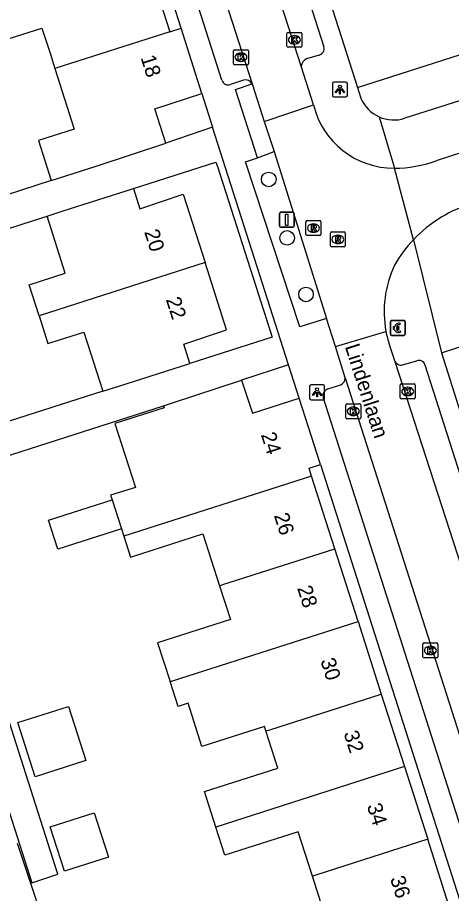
# Model space of a CAD drawing. Extents: x 159718 to 160783, y 383290 to 384030.
# Drawn here: x 160052.3 to 160081.4, y 383620.7 to 383679.3 of the extents above; entities that cross this region are included whole.
import ezdxf

# ---------------------------------------------------------------- set-up
doc = ezdxf.new("R2010")
doc.units = 0
for name, color, linetype in [('IMGEO_Betaalautomaat', 7, 'Continuous'), ('IMGEO_Boom', 7, 'Continuous'), ('IMGEO_Kolk', 7, 'Continuous'), ('IMGEO_Lichtpunt', 7, 'Continuous'), ('IMGEO_Openbare_ruimte_label', 7, 'Continuous'), ('IMGEO_Pand', 7, 'Continuous'), ('IMGEO_Pand_nummerreeks', 7, 'Continuous'), ('IMGEO_Rijbaan_lokaal_open', 7, 'Continuous'), ('IMGEO_Rioolput', 7, 'Continuous'), ('IMGEO_Verkeersbordpaal', 7, 'Continuous'), ('IMGEO_Voetpad_open', 7, 'Continuous')]:
    doc.layers.add(name, color=color, linetype=linetype)

msp = doc.modelspace()

# ---------------------------------------------------------------- linework, layer by layer
at = {"layer": 'IMGEO_Betaalautomaat'}
for p, q in [((160077.305, 383658.132), (160077.305, 383658.973)), ((160077.305, 383658.973), (160077.305, 383658.132)), ((160077.38, 383659.056), (160078.221, 383659.056)), ((160078.221, 383659.056), (160077.38, 383659.056)), ((160078.304, 383658.982), (160078.304, 383658.141)), ((160078.304, 383658.141), (160078.304, 383658.982)), ((160077.588, 383658.52), (160077.588, 383658.588)), ((160077.709, 383658.588), (160077.709, 383658.52)), ((160077.967, 383658.861), (160077.95, 383658.761)), ((160077.954, 383658.355), (160077.976, 383658.268)), ((160078.23, 383658.057), (160077.389, 383658.057)), ((160077.389, 383658.057), (160078.23, 383658.057))]:
    msp.add_line(p, q, dxfattribs=at)
for points in [[(160077.588, 383658.588), (160077.519, 383658.588), (160077.519, 383658.657), (160077.598, 383658.657)], [(160077.593, 383658.451), (160077.519, 383658.451), (160077.519, 383658.52), (160077.588, 383658.52)], [(160077.72, 383658.657), (160077.867, 383658.657), (160077.867, 383658.588), (160077.709, 383658.588)], [(160077.709, 383658.52), (160077.867, 383658.52), (160077.867, 383658.451), (160077.723, 383658.451)]]:
    msp.add_lwpolyline(points, dxfattribs=at)
for centre, radius, start, end in [((160077.383, 383658.979), 0.0779, 92.4484, 184.28452), ((160077.383, 383658.979), 0.0779, 92.4484, 184.28452), ((160078.227, 383658.979), 0.0779, 2.4484, 94.28452), ((160078.227, 383658.979), 0.0779, 2.4484, 94.28452), ((160077.854, 383658.506), 0.267, 191.80956, 297.03891), ((160077.881, 383658.581), 0.293, 73.01398, 165.01395), ((160077.887, 383658.594), 0.179, 69.32359, 159.56827), ((160077.887, 383658.521), 0.179, 202.76249, 291.86925), ((160077.383, 383658.135), 0.0779, 182.4484, 274.28452), ((160077.383, 383658.135), 0.0779, 182.4484, 274.28452), ((160078.227, 383658.135), 0.0779, 272.4484, 4.28452), ((160078.227, 383658.135), 0.0779, 272.4484, 4.28452)]:
    msp.add_arc(centre, radius, start, end, dxfattribs=at)
at = {"layer": 'IMGEO_Boom'}
for centre in [(160069.163, 383668.5), (160070.396, 383664.585), (160071.658, 383660.796)]:
    msp.add_circle(centre, 0.489, dxfattribs=at)
at = {"layer": 'IMGEO_Kolk'}
for p, q in [((160070.384, 383677.419), (160070.384, 383678.271)), ((160070.459, 383678.345), (160071.311, 383678.345)), ((160071.385, 383678.271), (160071.385, 383677.419)), ((160070.872, 383678.125), (160070.897, 383678.125)), ((160066.801, 383676.256), (160066.801, 383677.108)), ((160066.876, 383677.182), (160067.728, 383677.182)), ((160067.802, 383677.108), (160067.802, 383676.256)), ((160071.311, 383677.345), (160070.459, 383677.345)), ((160070.895, 383677.565), (160070.87, 383677.565)), ((160067.289, 383676.962), (160067.314, 383676.962)), ((160067.728, 383676.182), (160066.876, 383676.182)), ((160067.312, 383676.402), (160067.287, 383676.402)), ((160077.966, 383653.876), (160077.966, 383654.728)), ((160078.041, 383654.802), (160078.893, 383654.802)), ((160078.454, 383654.582), (160078.479, 383654.582)), ((160078.967, 383654.728), (160078.967, 383653.876)), ((160078.893, 383653.802), (160078.041, 383653.802)), ((160078.477, 383654.022), (160078.452, 383654.022)), ((160074.323, 383652.543), (160074.323, 383653.395)), ((160074.398, 383653.469), (160075.25, 383653.469)), ((160074.811, 383653.249), (160074.836, 383653.249)), ((160075.324, 383653.395), (160075.324, 383652.543)), ((160075.25, 383652.469), (160074.398, 383652.469)), ((160074.834, 383652.689), (160074.809, 383652.689)), ((160079.488, 383636.535), (160079.488, 383637.387)), ((160079.563, 383637.461), (160080.415, 383637.461)), ((160079.976, 383637.241), (160080.001, 383637.241)), ((160080.489, 383637.387), (160080.489, 383636.535)), ((160079.999, 383636.681), (160079.974, 383636.681)), ((160080.415, 383636.461), (160079.563, 383636.461))]:
    msp.add_line(p, q, dxfattribs=at)
for points in [[(160070.384, 383677.419), (160070.384, 383678.271)], [(160070.459, 383678.345), (160071.311, 383678.345)], [(160071.385, 383678.271), (160071.385, 383677.419)], [(160070.705, 383678.045), (160070.828, 383678.045), (160070.828, 383677.894), (160070.958, 383678.045), (160071.122, 383678.045), (160070.976, 383677.894), (160071.129, 383677.645), (160070.977, 383677.645), (160070.892, 383677.809), (160070.828, 383677.742), (160070.828, 383677.645), (160070.705, 383677.645), (160070.705, 383678.045)], [(160066.801, 383676.256), (160066.801, 383677.108)], [(160066.876, 383677.182), (160067.728, 383677.182)], [(160067.802, 383677.108), (160067.802, 383676.256)], [(160071.311, 383677.345), (160070.459, 383677.345)], [(160067.122, 383676.882), (160067.245, 383676.882), (160067.245, 383676.731), (160067.375, 383676.882), (160067.539, 383676.882), (160067.393, 383676.731), (160067.546, 383676.482), (160067.394, 383676.482), (160067.309, 383676.646), (160067.245, 383676.579), (160067.245, 383676.482), (160067.122, 383676.482), (160067.122, 383676.882)], [(160067.728, 383676.182), (160066.876, 383676.182)], [(160077.966, 383653.876), (160077.966, 383654.728)], [(160078.041, 383654.802), (160078.893, 383654.802)], [(160078.287, 383654.502), (160078.41, 383654.502), (160078.41, 383654.351), (160078.54, 383654.502), (160078.704, 383654.502), (160078.558, 383654.351), (160078.711, 383654.102), (160078.559, 383654.102), (160078.474, 383654.266), (160078.41, 383654.199), (160078.41, 383654.102), (160078.287, 383654.102), (160078.287, 383654.502)], [(160078.967, 383654.728), (160078.967, 383653.876)], [(160078.893, 383653.802), (160078.041, 383653.802)], [(160074.323, 383652.543), (160074.323, 383653.395)], [(160074.398, 383653.469), (160075.25, 383653.469)], [(160074.644, 383653.169), (160074.767, 383653.169), (160074.767, 383653.018), (160074.897, 383653.169), (160075.061, 383653.169), (160074.915, 383653.018), (160075.068, 383652.769), (160074.916, 383652.769), (160074.831, 383652.933), (160074.767, 383652.866), (160074.767, 383652.769), (160074.644, 383652.769), (160074.644, 383653.169)], [(160075.324, 383653.395), (160075.324, 383652.543)], [(160075.25, 383652.469), (160074.398, 383652.469)], [(160079.488, 383636.535), (160079.488, 383637.387)], [(160079.563, 383637.461), (160080.415, 383637.461)], [(160080.489, 383637.387), (160080.489, 383636.535)], [(160079.809, 383637.161), (160079.932, 383637.161), (160079.932, 383637.01), (160080.062, 383637.161), (160080.226, 383637.161), (160080.08, 383637.01), (160080.233, 383636.761), (160080.081, 383636.761), (160079.996, 383636.925), (160079.932, 383636.858), (160079.932, 383636.761), (160079.809, 383636.761), (160079.809, 383637.161)], [(160080.415, 383636.461), (160079.563, 383636.461)]]:
    msp.add_lwpolyline(points, dxfattribs=at)
for centre, start, end in [((160070.461, 383678.269), 91.55205, 178.44795), ((160070.461, 383678.269), 91.55205, 178.44795), ((160071.309, 383678.269), 1.55205, 88.44795), ((160071.309, 383678.269), 1.55205, 88.44795), ((160066.878, 383677.106), 91.55205, 178.44795), ((160066.878, 383677.106), 91.55205, 178.44795), ((160067.726, 383677.106), 1.55205, 88.44795), ((160067.726, 383677.106), 1.55205, 88.44795), ((160070.461, 383677.421), 181.55205, 268.44795), ((160070.461, 383677.421), 181.55205, 268.44795), ((160071.309, 383677.421), 271.55205, 358.44795), ((160071.309, 383677.421), 271.55205, 358.44795), ((160066.878, 383676.258), 181.55205, 268.44795), ((160066.878, 383676.258), 181.55205, 268.44795), ((160067.726, 383676.258), 271.55205, 358.44795), ((160067.726, 383676.258), 271.55205, 358.44795), ((160078.043, 383654.726), 91.55205, 178.44795), ((160078.043, 383654.726), 91.55205, 178.44795), ((160078.891, 383654.726), 1.55205, 88.44795), ((160078.891, 383654.726), 1.55205, 88.44795), ((160078.043, 383653.878), 181.55205, 268.44795), ((160078.043, 383653.878), 181.55205, 268.44795), ((160078.891, 383653.878), 271.55205, 358.44795), ((160078.891, 383653.878), 271.55205, 358.44795), ((160074.4, 383653.393), 91.55205, 178.44795), ((160074.4, 383653.393), 91.55205, 178.44795), ((160075.248, 383653.393), 1.55205, 88.44795), ((160075.248, 383653.393), 1.55205, 88.44795), ((160074.4, 383652.545), 181.55205, 268.44795), ((160074.4, 383652.545), 181.55205, 268.44795), ((160075.248, 383652.545), 271.55205, 358.44795), ((160075.248, 383652.545), 271.55205, 358.44795), ((160079.565, 383637.385), 91.55205, 178.44795), ((160079.565, 383637.385), 91.55205, 178.44795), ((160080.413, 383637.385), 1.55205, 88.44795), ((160080.413, 383637.385), 1.55205, 88.44795), ((160079.565, 383636.537), 181.55205, 268.44795), ((160079.565, 383636.537), 181.55205, 268.44795), ((160080.413, 383636.537), 271.55205, 358.44795), ((160080.413, 383636.537), 271.55205, 358.44795)]:
    msp.add_arc(centre, 0.0765, start, end, dxfattribs=at)
for centre, major_axis, ratio, start_param, end_param in [((160070.871, 383677.845), (-0.387, 0.002), 0.722429, 4.712389, 7.853982), ((160070.896, 383677.845), (-0.39, 0.002), 0.717154, 1.570796, 4.712389), ((160067.288, 383676.682), (-0.387, 0.002), 0.722429, 4.712389, 7.853982), ((160067.313, 383676.682), (-0.39, 0.002), 0.717154, 1.570796, 4.712389), ((160078.453, 383654.302), (-0.387, 0.002), 0.722429, 4.712389, 7.853982), ((160078.478, 383654.302), (-0.39, 0.002), 0.717154, 1.570796, 4.712389), ((160074.81, 383652.969), (-0.387, 0.002), 0.722429, 4.712389, 7.853982), ((160074.835, 383652.969), (-0.39, 0.002), 0.717154, 1.570796, 4.712389), ((160079.975, 383636.961), (-0.387, 0.002), 0.722429, 4.712389, 7.853982), ((160080, 383636.961), (-0.39, 0.002), 0.717154, 1.570796, 4.712389)]:
    msp.add_ellipse(centre, major_axis=major_axis, ratio=ratio, start_param=start_param, end_param=end_param, dxfattribs=at)
at = {"layer": 'IMGEO_Lichtpunt'}
for p, q in [((160073.434, 383674.921), (160073.434, 383674.114)), ((160073.434, 383674.921), (160073.434, 383674.114)), ((160074.336, 383675.016), (160073.528, 383675.016)), ((160074.336, 383675.016), (160073.528, 383675.016)), ((160074.43, 383674.114), (160074.43, 383674.921)), ((160074.43, 383674.114), (160074.43, 383674.921)), ((160073.528, 383674.02), (160074.336, 383674.02)), ((160073.528, 383674.02), (160074.336, 383674.02)), ((160071.904, 383654.646), (160071.904, 383653.839)), ((160071.904, 383654.646), (160071.904, 383653.839)), ((160072.806, 383654.741), (160071.998, 383654.741)), ((160072.806, 383654.741), (160071.998, 383654.741)), ((160072.9, 383653.839), (160072.9, 383654.646)), ((160072.9, 383653.839), (160072.9, 383654.646)), ((160071.998, 383653.745), (160072.806, 383653.745)), ((160071.998, 383653.745), (160072.806, 383653.745))]:
    msp.add_line(p, q, dxfattribs=at)
for points in [[(160073.808, 383674.585), (160073.847, 383674.557), (160073.659, 383674.295), (160073.621, 383674.322), (160073.808, 383674.585)], [(160073.91, 383674.537), (160073.957, 383674.537), (160073.957, 383674.215), (160073.91, 383674.215), (160073.91, 383674.537)], [(160074.02, 383674.557), (160074.058, 383674.584), (160074.245, 383674.322), (160074.206, 383674.294), (160074.02, 383674.557)], [(160072.278, 383654.31), (160072.317, 383654.282), (160072.129, 383654.02), (160072.091, 383654.047), (160072.278, 383654.31)], [(160072.38, 383654.262), (160072.427, 383654.262), (160072.427, 383653.94), (160072.38, 383653.94), (160072.38, 383654.262)], [(160072.49, 383654.282), (160072.528, 383654.309), (160072.715, 383654.047), (160072.676, 383654.019), (160072.49, 383654.282)]]:
    msp.add_lwpolyline(points, dxfattribs=at)
for centre in [(160073.933, 383674.719), (160072.403, 383654.444)]:
    msp.add_circle(centre, 0.0994, dxfattribs=at)
for centre, start, end in [((160073.528, 383674.921), 90, 180), ((160073.528, 383674.921), 90, 180), ((160074.336, 383674.921), 0, 90), ((160074.336, 383674.921), 0, 90), ((160073.528, 383674.114), 180, 270), ((160073.528, 383674.114), 180, 270), ((160074.336, 383674.114), 270, 0), ((160074.336, 383674.114), 270, 360), ((160071.998, 383654.646), 90, 180), ((160071.998, 383654.646), 90, 180), ((160072.806, 383654.646), 0, 90), ((160072.806, 383654.646), 0, 90), ((160071.998, 383653.839), 180, 270), ((160071.998, 383653.839), 180, 270), ((160072.806, 383653.839), 270, 0), ((160072.806, 383653.839), 270, 360)]:
    msp.add_arc(centre, 0.0946, start, end, dxfattribs=at)
at = {"layer": 'IMGEO_Pand'}
for points in [[(160071.076, 383687.276), (160075.1, 383674.658)], [(160060.976, 383683.243), (160062.535, 383678.372)], [(160075.1, 383674.658), (160092.868, 383680.355), (160092.771, 383680.66)], [(160049.251, 383679.491), (160049.938, 383677.343), (160053.983, 383678.637), (160054.546, 383676.877), (160054.852, 383675.922)], [(160062.535, 383678.372), (160054.852, 383675.922)], [(160062.535, 383678.372), (160063.297, 383678.615)], [(160064.684, 383674.242), (160063.297, 383678.615)], [(160054.852, 383675.922), (160056.148, 383671.868), (160053.747, 383671.1), (160054.606, 383668.418)], [(160062.269, 383670.937), (160061.549, 383673.233), (160064.684, 383674.242)], [(160054.606, 383668.418), (160057.608, 383669.379), (160062.269, 383670.937)], [(160054.32, 383666.043), (160055.342, 383666.37), (160060.104, 383667.894)], [(160060.104, 383667.894), (160060.54, 383666.532), (160063.426, 383667.508), (160064.898, 383662.925)], [(160053.787, 383659.373), (160053.125, 383661.442), (160055.545, 383662.217), (160054.32, 383666.043)], [(160064.898, 383662.925), (160053.787, 383659.373)], [(160063.886, 383656.182), (160063.473, 383657.471), (160066.343, 383658.428), (160064.898, 383662.925)], [(160080.722, 383656.898), (160083.877, 383657.906), (160083.187, 383660.108), (160088.233, 383661.733)], [(160053.787, 383659.373), (160054.382, 383657.513), (160056.782, 383658.281), (160058.051, 383654.315)], [(160080.722, 383656.898), (160082.144, 383652.447)], [(160058.051, 383654.315), (160059.124, 383654.658), (160063.886, 383656.182)], [(160062.111, 383653.341), (160062.664, 383653.518), (160067.346, 383655.048)], [(160067.346, 383655.048), (160068.069, 383652.858), (160071.203, 383653.856)], [(160072.621, 383649.414), (160071.203, 383653.856)], [(160062.111, 383653.341), (160062.154, 383653.205), (160058.866, 383652.153), (160060.234, 383647.877), (160058.579, 383647.347), (160058.673, 383647.052)], [(160072.033, 383648.628), (160071.86, 383649.169), (160072.621, 383649.414)], [(160072.033, 383648.628), (160059.456, 383644.606)], [(160073.587, 383643.766), (160072.033, 383648.628)], [(160059.297, 383645.101), (160055.046, 383643.741), (160054.422, 383645.692), (160058.673, 383647.052)], [(160058.673, 383647.052), (160059.297, 383645.101)], [(160059.297, 383645.101), (160059.456, 383644.606)], [(160059.456, 383644.606), (160059.901, 383643.217), (160064.758, 383644.771), (160065.87, 383641.297)], [(160065.87, 383641.297), (160066.081, 383641.365), (160073.587, 383643.766)], [(160075.142, 383638.905), (160073.587, 383643.766)], [(160065.87, 383641.297), (160066.593, 383639.036), (160061.725, 383637.478), (160062.557, 383634.878)], [(160062.557, 383634.878), (160062.66, 383634.911), (160075.142, 383638.905)], [(160075.142, 383638.905), (160076.697, 383634.042)], [(160068.969, 383631.569), (160068.871, 383631.875), (160064.686, 383630.536), (160063.763, 383633.422), (160063.092, 383633.207), (160062.557, 383634.878)], [(160068.969, 383631.569), (160069.234, 383631.654), (160076.697, 383634.042)], [(160076.697, 383634.042), (160078.252, 383629.18)], [(160055.765, 383633.218), (160056.925, 383629.589), (160053.521, 383628.501), (160052.361, 383632.129), (160055.765, 383633.218)], [(160065.619, 383625.138), (160064.858, 383627.517), (160069.764, 383629.086), (160068.969, 383631.569)], [(160078.252, 383629.18), (160065.619, 383625.138)], [(160078.252, 383629.18), (160079.807, 383624.317)], [(160057.477, 383626.087), (160058.425, 383623.122), (160055.489, 383622.183), (160054.54, 383625.147), (160057.477, 383626.087)], [(160072.088, 383621.848), (160071.139, 383624.816), (160066.225, 383623.244), (160065.619, 383625.138)], [(160079.807, 383624.317), (160072.386, 383621.943), (160072.088, 383621.848)], [(160081.362, 383619.454), (160079.807, 383624.317)], [(160068.687, 383615.399), (160067.986, 383617.59), (160072.943, 383619.176), (160072.088, 383621.848)]]:
    msp.add_lwpolyline(points, dxfattribs=at)
at = {"layer": 'IMGEO_Rijbaan_lokaal_open'}
for points in [[(160060.975, 383696.843), (160068.048, 383674.889)], [(160071.344, 383676.082), (160069.142, 383682.9)], [(160072.156, 383673.5), (160071.344, 383676.082)], [(160068.048, 383674.889), (160068.865, 383672.376)], [(160096.699, 383675.06), (160080.374, 383669.741)], [(160068.865, 383672.376), (160072.156, 383673.5)], [(160068.865, 383672.376), (160069.52, 383670.363)], [(160069.52, 383670.363), (160073.038, 383659.18)], [(160078.849, 383664.464), (160077.576, 383669.249)], [(160073.624, 383657.316), (160073.038, 383659.18)], [(160073.624, 383657.316), (160077.011, 383658.324)], [(160074.286, 383655.212), (160073.624, 383657.316)], [(160077.634, 383656.295), (160077.239, 383657.419)], [(160086.792, 383627.832), (160083.361, 383638.594), (160077.634, 383656.295)], [(160074.286, 383655.212), (160083.38, 383626.751)]]:
    msp.add_lwpolyline(points, dxfattribs=at)
for centre, radius, start, end in [((160077.553, 383674.8), 5.551, 193.54239, 270.2422), ((160077.515, 383677.795), 8.547, 270.40583, 289.54003), ((160085.294, 383658.369), 8.87, 105.64303, 136.59996), ((160085.282, 383658.379), 8.855, 136.59168, 150.42099), ((160084.196, 383659.648), 7.306, 154.87907, 190.4441), ((160084.434, 383659.713), 7.552, 190.59785, 197.68309)]:
    msp.add_arc(centre, radius, start, end, dxfattribs=at)
at = {"layer": 'IMGEO_Rioolput'}
for p, q in [((160071.658, 383664.813), (160071.658, 383665.665)), ((160071.733, 383665.739), (160072.585, 383665.739)), ((160072.146, 383665.519), (160072.171, 383665.519)), ((160072.659, 383665.665), (160072.659, 383664.813)), ((160072.169, 383664.959), (160072.144, 383664.959)), ((160073.29, 383664.057), (160073.29, 383664.909)), ((160073.365, 383664.983), (160074.217, 383664.983)), ((160074.291, 383664.909), (160074.291, 383664.057)), ((160072.585, 383664.739), (160071.733, 383664.739)), ((160073.801, 383664.203), (160073.776, 383664.203)), ((160073.778, 383664.763), (160073.803, 383664.763)), ((160074.217, 383663.983), (160073.365, 383663.983))]:
    msp.add_line(p, q, dxfattribs=at)
for points in [[(160071.658, 383664.813), (160071.658, 383665.665)], [(160071.733, 383665.739), (160072.585, 383665.739)], [(160072.247, 383665.437), (160071.995, 383665.439), (160071.995, 383665.039)], [(160072.659, 383665.665), (160072.659, 383664.813)], [(160071.995, 383665.039), (160072.119, 383665.039), (160072.119, 383665.201), (160072.13, 383665.201)], [(160072.173, 383665.358), (160072.119, 383665.358), (160072.119, 383665.277)], [(160072.119, 383665.277), (160072.171, 383665.277)], [(160072.177, 383665.172), (160072.248, 383665.039), (160072.388, 383665.039), (160072.323, 383665.165)], [(160073.29, 383664.057), (160073.29, 383664.909)], [(160073.365, 383664.983), (160074.217, 383664.983)], [(160074.291, 383664.909), (160074.291, 383664.057)], [(160072.585, 383664.739), (160071.733, 383664.739)], [(160073.879, 383664.681), (160073.627, 383664.683), (160073.627, 383664.283)], [(160073.627, 383664.283), (160073.751, 383664.283), (160073.751, 383664.445), (160073.762, 383664.445)], [(160073.805, 383664.602), (160073.751, 383664.602), (160073.751, 383664.521)], [(160073.751, 383664.521), (160073.803, 383664.521)], [(160073.809, 383664.416), (160073.88, 383664.283), (160074.02, 383664.283), (160073.955, 383664.409)], [(160074.217, 383663.983), (160073.365, 383663.983)]]:
    msp.add_lwpolyline(points, dxfattribs=at)
for centre, radius, start, end in [((160071.735, 383665.663), 0.0765, 91.55205, 178.44795), ((160071.735, 383665.663), 0.0765, 91.55205, 178.44795), ((160072.246, 383665.327), 0.109, 350.36119, 89.41601), ((160072.583, 383665.663), 0.0765, 1.55205, 88.44795), ((160072.583, 383665.663), 0.0765, 1.55205, 88.44795), ((160071.735, 383664.815), 0.0765, 181.55205, 268.44795), ((160071.735, 383664.815), 0.0765, 181.55205, 268.44795), ((160072.129, 383665.148), 0.0533, 26.02933, 88.69889), ((160072.155, 383665.466), 0.19, 274.7715, 282.96867), ((160072.179, 383665.262), 0.0964, 77.00612, 93.18647), ((160072.193, 383665.319), 0.0378, 276.66336, 79.67722), ((160072.244, 383665.327), 0.112, 277.58423, 350.98172), ((160072.228, 383665.112), 0.108, 29.51342, 73.79051), ((160072.583, 383664.815), 0.0765, 271.55205, 358.44795), ((160072.583, 383664.815), 0.0765, 271.55205, 358.44795), ((160073.367, 383664.907), 0.0765, 91.55205, 178.44795), ((160073.367, 383664.907), 0.0765, 91.55205, 178.44795), ((160074.215, 383664.907), 0.0765, 1.55205, 88.44795), ((160074.215, 383664.907), 0.0765, 1.55205, 88.44795), ((160073.761, 383664.392), 0.0533, 26.02933, 88.69889), ((160073.787, 383664.71), 0.19, 274.7715, 282.96867), ((160073.811, 383664.506), 0.0964, 77.00612, 93.18647), ((160073.825, 383664.563), 0.0378, 276.66336, 79.67722), ((160073.878, 383664.571), 0.109, 350.36119, 89.41601), ((160073.876, 383664.571), 0.112, 277.58423, 350.98172), ((160073.86, 383664.356), 0.108, 29.51342, 73.79051), ((160073.367, 383664.059), 0.0765, 181.55205, 268.44795), ((160073.367, 383664.059), 0.0765, 181.55205, 268.44795), ((160074.215, 383664.059), 0.0765, 271.55205, 358.44795), ((160074.215, 383664.059), 0.0765, 271.55205, 358.44795)]:
    msp.add_arc(centre, radius, start, end, dxfattribs=at)
for centre, major_axis, ratio, start_param, end_param in [((160072.145, 383665.239), (-0.387, 0.002), 0.722429, 4.712389, 7.853982), ((160072.17, 383665.239), (-0.39, 0.002), 0.717154, 1.570796, 4.712389), ((160073.777, 383664.483), (-0.387, 0.002), 0.722429, 4.712389, 7.853982), ((160073.802, 383664.483), (-0.39, 0.002), 0.717154, 1.570796, 4.712389)]:
    msp.add_ellipse(centre, major_axis=major_axis, ratio=ratio, start_param=start_param, end_param=end_param, dxfattribs=at)
at = {"layer": 'IMGEO_Verkeersbordpaal'}
for p, q in [((160069.876, 383665.398), (160069.876, 383666.198)), ((160069.876, 383666.198), (160069.876, 383665.398)), ((160069.976, 383666.298), (160070.766, 383666.298)), ((160070.766, 383666.298), (160069.976, 383666.298)), ((160070.866, 383666.198), (160070.866, 383665.398)), ((160070.866, 383665.398), (160070.866, 383666.198)), ((160070.766, 383665.298), (160069.976, 383665.298)), ((160069.976, 383665.298), (160070.766, 383665.298))]:
    msp.add_line(p, q, dxfattribs=at)
msp.add_lwpolyline([(160070.296, 383666.173), (160070.446, 383666.173), (160070.446, 383665.423), (160070.296, 383665.423), (160070.296, 383666.173)], dxfattribs=at)
for centre, start, end in [((160069.976, 383666.198), 90, 180), ((160069.976, 383666.198), 90, 180), ((160070.766, 383666.198), 0, 90), ((160070.766, 383666.198), 360, 90), ((160069.976, 383665.398), 180, 270), ((160069.976, 383665.398), 180, 270), ((160070.766, 383665.398), 270, 0), ((160070.766, 383665.398), 270, 0)]:
    msp.add_arc(centre, 0.1, start, end, dxfattribs=at)
at = {"layer": 'IMGEO_Voetpad_open'}
for points in [[(160066.031, 383675.14), (160054.085, 383712.522)], [(160063.297, 383678.615), (160053.819, 383708.237)], [(160071.15, 383682.693), (160072.86, 383677.377)], [(160095.984, 383678.221), (160078.278, 383672.594)], [(160033.078, 383676.514), (160038.09, 383660.85), (160038.652, 383661.03), (160054.32, 383666.043)], [(160072.55, 383676.825), (160071.686, 383676.563)], [(160067.483, 383675.141), (160066.604, 383674.849)], [(160068.403, 383669.939), (160066.932, 383674.514), (160068.048, 383674.889)], [(160064.684, 383674.242), (160065.407, 383671.987)], [(160075.1, 383674.658), (160075.331, 383673.928)], [(160076.547, 383672.692), (160077.576, 383669.249)], [(160065.407, 383671.987), (160062.269, 383670.937)], [(160070.494, 383656.077), (160065.407, 383671.987)], [(160068.403, 383669.939), (160069.52, 383670.363)], [(160060.104, 383667.894), (160065.633, 383669.664), (160065.727, 383669.37), (160069.384, 383657.942), (160063.886, 383656.182)], [(160073.038, 383659.18), (160071.254, 383658.619), (160067.603, 383669.676), (160068.403, 383669.939)], [(160054.606, 383668.418), (160049.643, 383666.828), (160049.477, 383667.346), (160048.398, 383666.994)], [(160078.849, 383664.464), (160080.722, 383656.898)], [(160070.494, 383656.077), (160067.346, 383655.048)], [(160071.203, 383653.856), (160070.494, 383656.077)], [(160078.196, 383656.11), (160079.081, 383656.349)], [(160079.624, 383656.083), (160098.092, 383598.396)], [(160058.051, 383654.315), (160039.846, 383648.488), (160040.623, 383646.059), (160044.967, 383647.45), (160047.431, 383639.75), (160053.304, 383621.4), (160055.033, 383621.974), (160049.455, 383639.401), (160046.584, 383648.371), (160062.111, 383653.341)], [(160073.115, 383654.471), (160073.992, 383654.75)], [(160091.264, 383596.231), (160072.804, 383653.926)], [(160072.621, 383649.414), (160088.478, 383599.828)], [(160052.327, 383624.065), (160054.849, 383616.477)]]:
    msp.add_lwpolyline(points, dxfattribs=at)
for centre, radius, start, end in [((160072.428, 383677.257), 0.449, 285.79947, 15.5639), ((160071.894, 383676.053), 0.551, 112.18637, 176.98655), ((160066.455, 383675.265), 0.442, 196.46772, 289.6845), ((160067.623, 383674.695), 0.467, 24.50234, 107.42222), ((160077.543, 383674.888), 2.411, 203.4626, 245.60274), ((160077.54, 383674.889), 2.41, 245.6815, 287.83785), ((160078.007, 383656.483), 0.418, 206.77862, 296.7802), ((160079.236, 383655.978), 0.402, 15.12234, 112.67986), ((160073.775, 383655.212), 0.511, 295.10453, 359.95309), ((160073.24, 383654.039), 0.45, 106.07447, 194.50372)]:
    msp.add_arc(centre, radius, start, end, dxfattribs=at)

# ---------------------------------------------------------------- texts
at = {"layer": 'IMGEO_Openbare_ruimte_label'}
msp.add_text('Lindenlaan', height=1, rotation=287.87342, dxfattribs=at).set_placement((160074.252, 383657.311))
at = {"layer": 'IMGEO_Pand_nummerreeks'}
for s, rotation, p in [('18', 287.73856, (160060.575, 383676.661)), ('20', 287.73856, (160060.819, 383664.986)), ('22', 287.73856, (160062.268, 383660.456)), ('24', 287.74429, (160068.632, 383651.408)), ('26', 287.73856, (160069.5, 383646.006)), ('28', 287.73856, (160071.056, 383641.14)), ('30', 287.73856, (160072.612, 383636.278)), ('32', 287.73856, (160074.165, 383631.422)), ('34', 287.73856, (160075.722, 383626.557)), ('36', 287.73856, (160077.278, 383621.694))]:
    msp.add_text(s, height=1, rotation=rotation, dxfattribs=at).set_placement(p)

doc.saveas('drawing.dxf')
